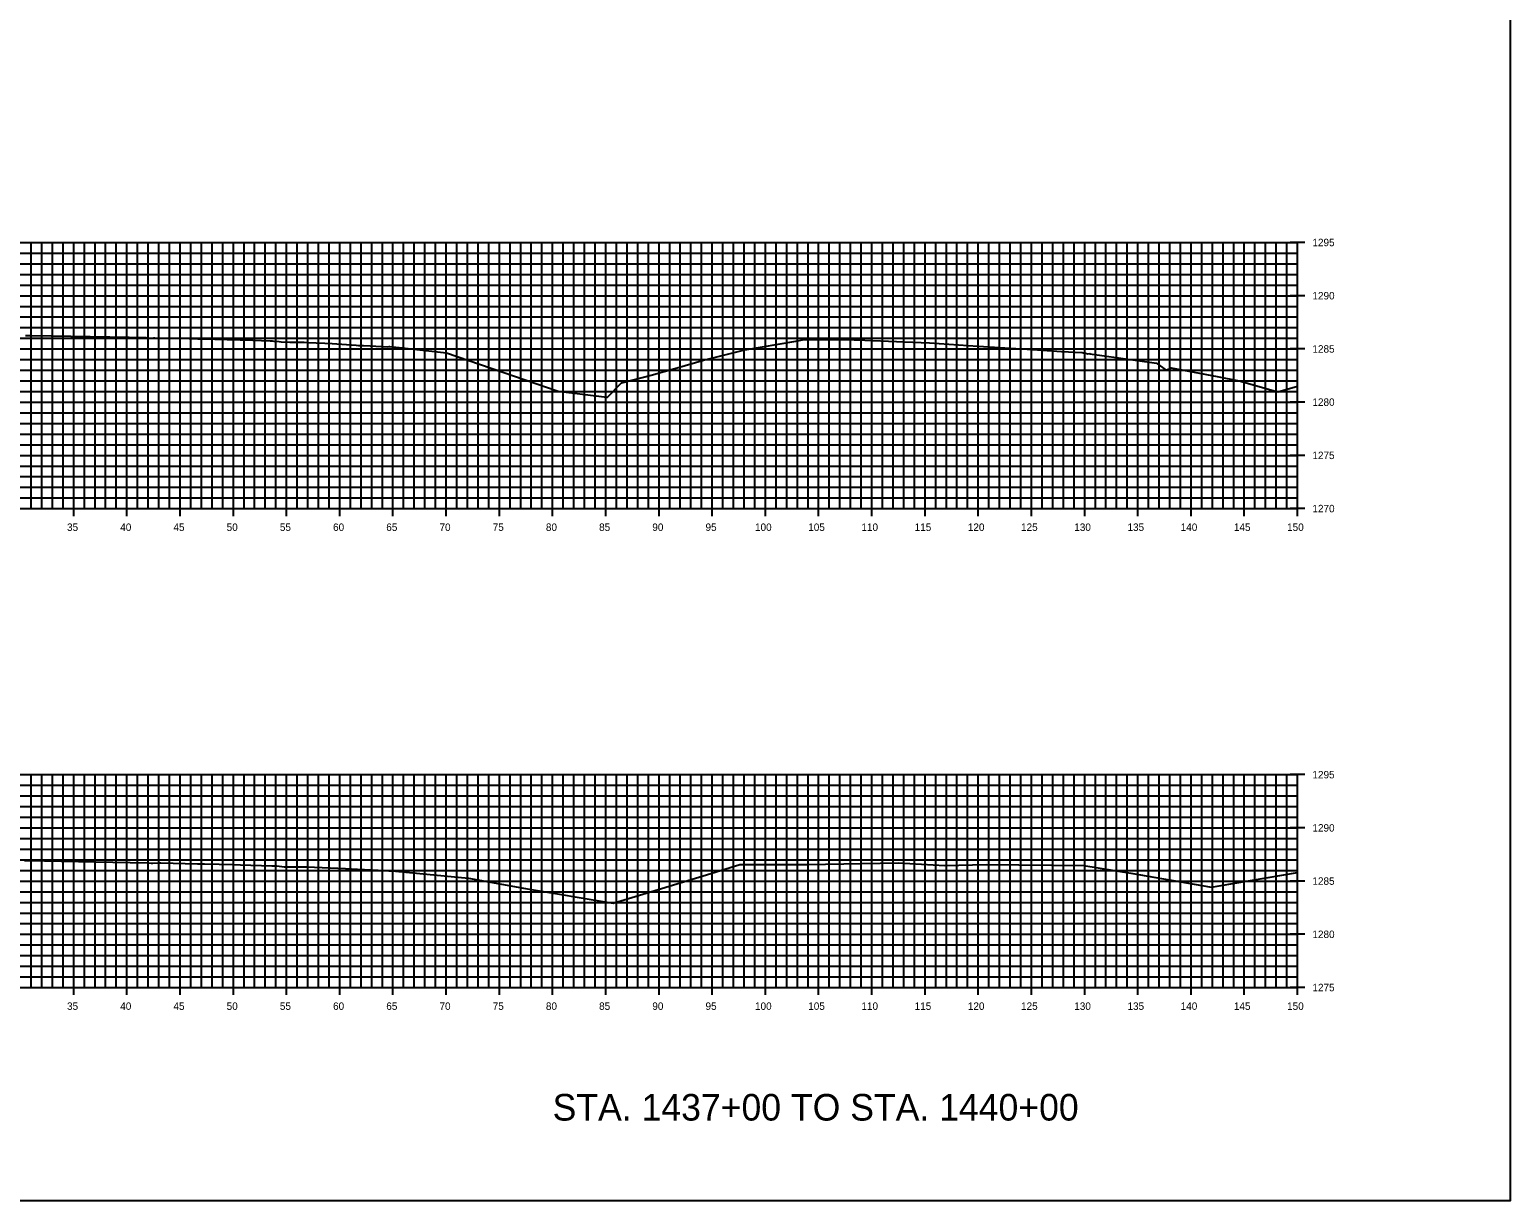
# Model space of a CAD drawing. Extents: x 674939 to 678919, y 750652 to 765176.
# Drawn here: x 678779.4 to 678918.5, y 758742.6 to 758852.6 of the extents above; entities that cross this region are included whole.
import ezdxf

# ---------------------------------------------------------------- set-up
doc = ezdxf.new("R2010")
doc.units = 0
for name, color, linetype in [('R_Axis', 7, 'Continuous'), ('R_Axis Annot', 7, 'Continuous'), ('R_Draft', 7, 'Continuous'), ('R_Exist Surface', 7, 'Continuous'), ('R_Grid', 7, 'Continuous'), ('R_No Plot', 7, 'Continuous')]:
    doc.layers.add(name, color=color, linetype=linetype)

msp = doc.modelspace()

# ---------------------------------------------------------------- linework, layer by layer
at = {"layer": 'R_Axis'}
for p, q in [((678899.23, 758832.55), (678897.83, 758832.55)), ((678898.53, 758807.55), (678898.53, 758832.55)), ((678899.23, 758827.55), (678897.83, 758827.55)), ((678899.23, 758822.55), (678897.83, 758822.55)), ((678899.23, 758817.55), (678897.83, 758817.55)), ((678899.23, 758812.55), (678897.83, 758812.55)), ((678598.53, 758807.55), (678898.53, 758807.55)), ((678783.53, 758806.85), (678783.53, 758808.25)), ((678788.53, 758806.85), (678788.53, 758808.25)), ((678793.53, 758806.85), (678793.53, 758808.25)), ((678798.53, 758806.85), (678798.53, 758808.25)), ((678803.53, 758806.85), (678803.53, 758808.25)), ((678808.53, 758806.85), (678808.53, 758808.25)), ((678813.53, 758806.85), (678813.53, 758808.25)), ((678818.53, 758806.85), (678818.53, 758808.25)), ((678823.53, 758806.85), (678823.53, 758808.25)), ((678828.53, 758806.85), (678828.53, 758808.25)), ((678833.53, 758806.85), (678833.53, 758808.25)), ((678838.53, 758806.85), (678838.53, 758808.25)), ((678843.53, 758806.85), (678843.53, 758808.25)), ((678848.53, 758806.85), (678848.53, 758808.25)), ((678853.53, 758806.85), (678853.53, 758808.25)), ((678858.53, 758806.85), (678858.53, 758808.25)), ((678863.53, 758806.85), (678863.53, 758808.25)), ((678868.53, 758806.85), (678868.53, 758808.25)), ((678873.53, 758806.85), (678873.53, 758808.25)), ((678878.53, 758806.85), (678878.53, 758808.25)), ((678883.53, 758806.85), (678883.53, 758808.25)), ((678888.53, 758806.85), (678888.53, 758808.25)), ((678893.53, 758806.85), (678893.53, 758808.25)), ((678899.23, 758807.55), (678897.83, 758807.55)), ((678898.53, 758806.85), (678898.53, 758808.25)), ((678899.23, 758782.55), (678897.83, 758782.55)), ((678898.53, 758762.55), (678898.53, 758782.55)), ((678899.23, 758777.55), (678897.83, 758777.55)), ((678899.23, 758772.55), (678897.83, 758772.55)), ((678899.23, 758767.55), (678897.83, 758767.55)), ((678783.53, 758761.85), (678783.53, 758763.25)), ((678788.53, 758761.85), (678788.53, 758763.25)), ((678793.53, 758761.85), (678793.53, 758763.25)), ((678798.53, 758761.85), (678798.53, 758763.25)), ((678803.53, 758761.85), (678803.53, 758763.25)), ((678808.53, 758761.85), (678808.53, 758763.25)), ((678813.53, 758761.85), (678813.53, 758763.25)), ((678818.53, 758761.85), (678818.53, 758763.25)), ((678823.53, 758761.85), (678823.53, 758763.25)), ((678828.53, 758761.85), (678828.53, 758763.25)), ((678833.53, 758761.85), (678833.53, 758763.25)), ((678838.53, 758761.85), (678838.53, 758763.25)), ((678843.53, 758761.85), (678843.53, 758763.25)), ((678848.53, 758761.85), (678848.53, 758763.25)), ((678853.53, 758761.85), (678853.53, 758763.25)), ((678858.53, 758761.85), (678858.53, 758763.25)), ((678863.53, 758761.85), (678863.53, 758763.25)), ((678868.53, 758761.85), (678868.53, 758763.25)), ((678873.53, 758761.85), (678873.53, 758763.25)), ((678878.53, 758761.85), (678878.53, 758763.25)), ((678883.53, 758761.85), (678883.53, 758763.25)), ((678888.53, 758761.85), (678888.53, 758763.25)), ((678893.53, 758761.85), (678893.53, 758763.25)), ((678898.53, 758761.85), (678898.53, 758763.25)), ((678598.53, 758762.55), (678898.53, 758762.55)), ((678899.23, 758762.55), (678897.83, 758762.55))]:
    msp.add_line(p, q, dxfattribs=at)
at = {"layer": 'R_Exist Surface'}
for points in [[(678778.99, 758823.8), (678779.58, 758823.8), (678788.75, 758823.64), (678790.31, 758823.61), (678790.39, 758823.6), (678790.55, 758823.55), (678791.04, 758823.59), (678791.15, 758823.6), (678794.37, 758823.52), (678795.19, 758823.5), (678796.8, 758823.48), (678797.94, 758823.45), (678800.35, 758823.37), (678801.99, 758823.3), (678802.19, 758823.3), (678802.32, 758823.29), (678802.35, 758823.29), (678802.84, 758823.24), (678803.03, 758823.22), (678803.84, 758823.2), (678804.23, 758823.19), (678805.19, 758823.18), (678805.51, 758823.16), (678807.12, 758823.09), (678807.83, 758823.05), (678810.08, 758822.89), (678810.28, 758822.88), (678810.76, 758822.87), (678811.39, 758822.84), (678812.99, 758822.75), (678813.17, 758822.78), (678813.19, 758822.78), (678813.19, 758822.77), (678814.12, 758822.68), (678818.57, 758822.18), (678829.04, 758818.58), (678833.63, 758818.03), (678833.68, 758818.02), (678833.69, 758818.02), (678835.01, 758819.37), (678837.79, 758820.1), (678840.23, 758820.76), (678842.7, 758821.48), (678846.59, 758822.46), (678851.39, 758823.29), (678852.02, 758823.42), (678852.16, 758823.43), (678852.32, 758823.44), (678853.93, 758823.44), (678855.62, 758823.43), (678856.88, 758823.41), (678856.99, 758823.41), (678857.13, 758823.41), (678861.61, 758823.22), (678863.95, 758823.12), (678868.49, 758822.82), (678870.6, 758822.68), (678871.51, 758822.62), (678872.64, 758822.55), (678872.67, 758822.55), (678874.58, 758822.43), (678876.35, 758822.32), (678878.3, 758822.2), (678878.5, 758822.16), (678878.61, 758822.15), (678878.84, 758822.09), (678879.01, 758822.11), (678879.01, 758822.09), (678881.72, 758821.72), (678885.29, 758821.22), (678886.18, 758820.55), (678886.66, 758820.77), (678890.97, 758819.96), (678893.05, 758819.54), (678896.67, 758818.51), (678898.53, 758819.04)], [(678778.89, 758774.49), (678780.79, 758774.45), (678782.36, 758774.42), (678790.46, 758774.28), (678790.81, 758774.24), (678790.95, 758774.24), (678791.46, 758774.27), (678791.71, 758774.26), (678795.16, 758774.18), (678795.38, 758774.18), (678795.82, 758774.17), (678798.58, 758774.11), (678799.2, 758774.09), (678802.14, 758773.99), (678802.46, 758773.98), (678802.47, 758773.98), (678802.49, 758773.98), (678802.6, 758773.97), (678803.29, 758773.9), (678803.54, 758773.9), (678805.44, 758773.88), (678809.07, 758773.72), (678810.2, 758773.66), (678812.8, 758773.54), (678813.48, 758773.49), (678813.48, 758773.49), (678813.48, 758773.49), (678813.48, 758773.49), (678813.48, 758773.52), (678813.76, 758773.49), (678820.63, 758772.81), (678825.99, 758771.86), (678834.22, 758770.49), (678842.99, 758773.15), (678846.12, 758774.11), (678852.49, 758774.1), (678860.99, 758774.27), (678865.4, 758774.03), (678869.31, 758774.1), (678878.45, 758774.01), (678882.87, 758773.28), (678890.46, 758771.97), (678891.17, 758772.09), (678898.53, 758773.35)]]:
    msp.add_lwpolyline(points, dxfattribs=at)
at = {"layer": 'R_Grid'}
for p, q in [((678598.53, 758832.55), (678898.53, 758832.55)), ((678779.53, 758807.55), (678779.53, 758832.55)), ((678780.53, 758807.55), (678780.53, 758832.55)), ((678781.53, 758807.55), (678781.53, 758832.55)), ((678782.53, 758807.55), (678782.53, 758832.55)), ((678783.53, 758807.55), (678783.53, 758832.55)), ((678784.53, 758807.55), (678784.53, 758832.55)), ((678785.53, 758807.55), (678785.53, 758832.55)), ((678786.53, 758807.55), (678786.53, 758832.55)), ((678787.53, 758807.55), (678787.53, 758832.55)), ((678788.53, 758807.55), (678788.53, 758832.55)), ((678789.53, 758807.55), (678789.53, 758832.55)), ((678790.53, 758807.55), (678790.53, 758832.55)), ((678791.53, 758807.55), (678791.53, 758832.55)), ((678792.53, 758807.55), (678792.53, 758832.55)), ((678793.53, 758807.55), (678793.53, 758832.55)), ((678794.53, 758807.55), (678794.53, 758832.55)), ((678795.53, 758807.55), (678795.53, 758832.55)), ((678796.53, 758807.55), (678796.53, 758832.55)), ((678797.53, 758807.55), (678797.53, 758832.55)), ((678798.53, 758807.55), (678798.53, 758832.55)), ((678799.53, 758807.55), (678799.53, 758832.55)), ((678800.53, 758807.55), (678800.53, 758832.55)), ((678801.53, 758807.55), (678801.53, 758832.55)), ((678802.53, 758807.55), (678802.53, 758832.55)), ((678803.53, 758807.55), (678803.53, 758832.55)), ((678804.53, 758807.55), (678804.53, 758832.55)), ((678805.53, 758807.55), (678805.53, 758832.55)), ((678806.53, 758807.55), (678806.53, 758832.55)), ((678807.53, 758807.55), (678807.53, 758832.55)), ((678808.53, 758807.55), (678808.53, 758832.55)), ((678809.53, 758807.55), (678809.53, 758832.55)), ((678810.53, 758807.55), (678810.53, 758832.55)), ((678811.53, 758807.55), (678811.53, 758832.55)), ((678812.53, 758807.55), (678812.53, 758832.55)), ((678813.53, 758807.55), (678813.53, 758832.55)), ((678814.53, 758807.55), (678814.53, 758832.55)), ((678815.53, 758807.55), (678815.53, 758832.55)), ((678816.53, 758807.55), (678816.53, 758832.55)), ((678817.53, 758807.55), (678817.53, 758832.55)), ((678818.53, 758807.55), (678818.53, 758832.55)), ((678819.53, 758807.55), (678819.53, 758832.55)), ((678820.53, 758807.55), (678820.53, 758832.55)), ((678821.53, 758807.55), (678821.53, 758832.55)), ((678822.53, 758807.55), (678822.53, 758832.55)), ((678823.53, 758807.55), (678823.53, 758832.55)), ((678824.53, 758807.55), (678824.53, 758832.55)), ((678825.53, 758807.55), (678825.53, 758832.55)), ((678826.53, 758807.55), (678826.53, 758832.55)), ((678827.53, 758807.55), (678827.53, 758832.55)), ((678828.53, 758807.55), (678828.53, 758832.55)), ((678829.53, 758807.55), (678829.53, 758832.55)), ((678830.53, 758807.55), (678830.53, 758832.55)), ((678831.53, 758807.55), (678831.53, 758832.55)), ((678832.53, 758807.55), (678832.53, 758832.55)), ((678833.53, 758807.55), (678833.53, 758832.55)), ((678834.53, 758807.55), (678834.53, 758832.55)), ((678835.53, 758807.55), (678835.53, 758832.55)), ((678836.53, 758807.55), (678836.53, 758832.55)), ((678837.53, 758807.55), (678837.53, 758832.55)), ((678838.53, 758807.55), (678838.53, 758832.55)), ((678839.53, 758807.55), (678839.53, 758832.55)), ((678840.53, 758807.55), (678840.53, 758832.55)), ((678841.53, 758807.55), (678841.53, 758832.55)), ((678842.53, 758807.55), (678842.53, 758832.55)), ((678843.53, 758807.55), (678843.53, 758832.55)), ((678844.53, 758807.55), (678844.53, 758832.55)), ((678845.53, 758807.55), (678845.53, 758832.55)), ((678846.53, 758807.55), (678846.53, 758832.55)), ((678847.53, 758807.55), (678847.53, 758832.55)), ((678848.53, 758807.55), (678848.53, 758832.55)), ((678849.53, 758807.55), (678849.53, 758832.55)), ((678850.53, 758807.55), (678850.53, 758832.55)), ((678851.53, 758807.55), (678851.53, 758832.55)), ((678852.53, 758807.55), (678852.53, 758832.55)), ((678853.53, 758807.55), (678853.53, 758832.55)), ((678854.53, 758807.55), (678854.53, 758832.55)), ((678855.53, 758807.55), (678855.53, 758832.55)), ((678856.53, 758807.55), (678856.53, 758832.55)), ((678857.53, 758807.55), (678857.53, 758832.55)), ((678858.53, 758807.55), (678858.53, 758832.55)), ((678859.53, 758807.55), (678859.53, 758832.55)), ((678860.53, 758807.55), (678860.53, 758832.55)), ((678861.53, 758807.55), (678861.53, 758832.55)), ((678862.53, 758807.55), (678862.53, 758832.55)), ((678863.53, 758807.55), (678863.53, 758832.55)), ((678864.53, 758807.55), (678864.53, 758832.55)), ((678865.53, 758807.55), (678865.53, 758832.55)), ((678866.53, 758807.55), (678866.53, 758832.55)), ((678867.53, 758807.55), (678867.53, 758832.55)), ((678868.53, 758807.55), (678868.53, 758832.55)), ((678869.53, 758807.55), (678869.53, 758832.55)), ((678870.53, 758807.55), (678870.53, 758832.55)), ((678871.53, 758807.55), (678871.53, 758832.55)), ((678872.53, 758807.55), (678872.53, 758832.55)), ((678873.53, 758807.55), (678873.53, 758832.55)), ((678874.53, 758807.55), (678874.53, 758832.55)), ((678875.53, 758807.55), (678875.53, 758832.55)), ((678876.53, 758807.55), (678876.53, 758832.55)), ((678877.53, 758807.55), (678877.53, 758832.55)), ((678878.53, 758807.55), (678878.53, 758832.55)), ((678879.53, 758807.55), (678879.53, 758832.55)), ((678880.53, 758807.55), (678880.53, 758832.55)), ((678881.53, 758807.55), (678881.53, 758832.55)), ((678882.53, 758807.55), (678882.53, 758832.55)), ((678883.53, 758807.55), (678883.53, 758832.55)), ((678884.53, 758807.55), (678884.53, 758832.55)), ((678885.53, 758807.55), (678885.53, 758832.55)), ((678886.53, 758807.55), (678886.53, 758832.55)), ((678887.53, 758807.55), (678887.53, 758832.55)), ((678888.53, 758807.55), (678888.53, 758832.55)), ((678889.53, 758807.55), (678889.53, 758832.55)), ((678890.53, 758807.55), (678890.53, 758832.55)), ((678891.53, 758807.55), (678891.53, 758832.55)), ((678892.53, 758807.55), (678892.53, 758832.55)), ((678893.53, 758807.55), (678893.53, 758832.55)), ((678894.53, 758807.55), (678894.53, 758832.55)), ((678895.53, 758807.55), (678895.53, 758832.55)), ((678896.53, 758807.55), (678896.53, 758832.55)), ((678897.53, 758807.55), (678897.53, 758832.55)), ((678898.53, 758807.55), (678898.53, 758832.55)), ((678598.53, 758831.55), (678898.53, 758831.55)), ((678598.53, 758830.55), (678898.53, 758830.55)), ((678598.53, 758829.55), (678898.53, 758829.55)), ((678598.53, 758828.55), (678898.53, 758828.55)), ((678598.53, 758827.55), (678898.53, 758827.55)), ((678598.53, 758826.55), (678898.53, 758826.55)), ((678598.53, 758825.55), (678898.53, 758825.55)), ((678598.53, 758824.55), (678898.53, 758824.55)), ((678598.53, 758823.55), (678898.53, 758823.55)), ((678598.53, 758822.55), (678898.53, 758822.55)), ((678598.53, 758821.55), (678898.53, 758821.55)), ((678598.53, 758820.55), (678898.53, 758820.55)), ((678598.53, 758819.55), (678898.53, 758819.55)), ((678598.53, 758818.55), (678898.53, 758818.55)), ((678598.53, 758817.55), (678898.53, 758817.55)), ((678598.53, 758816.55), (678898.53, 758816.55)), ((678598.53, 758815.55), (678898.53, 758815.55)), ((678598.53, 758814.55), (678898.53, 758814.55)), ((678598.53, 758813.55), (678898.53, 758813.55)), ((678598.53, 758812.55), (678898.53, 758812.55)), ((678598.53, 758811.55), (678898.53, 758811.55)), ((678598.53, 758810.55), (678898.53, 758810.55)), ((678598.53, 758809.55), (678898.53, 758809.55)), ((678598.53, 758808.55), (678898.53, 758808.55)), ((678598.53, 758807.55), (678898.53, 758807.55)), ((678598.53, 758782.55), (678898.53, 758782.55)), ((678779.53, 758762.55), (678779.53, 758782.55)), ((678780.53, 758762.55), (678780.53, 758782.55)), ((678781.53, 758762.55), (678781.53, 758782.55)), ((678782.53, 758762.55), (678782.53, 758782.55)), ((678783.53, 758762.55), (678783.53, 758782.55)), ((678784.53, 758762.55), (678784.53, 758782.55)), ((678785.53, 758762.55), (678785.53, 758782.55)), ((678786.53, 758762.55), (678786.53, 758782.55)), ((678787.53, 758762.55), (678787.53, 758782.55)), ((678788.53, 758762.55), (678788.53, 758782.55)), ((678789.53, 758762.55), (678789.53, 758782.55)), ((678790.53, 758762.55), (678790.53, 758782.55)), ((678791.53, 758762.55), (678791.53, 758782.55)), ((678792.53, 758762.55), (678792.53, 758782.55)), ((678793.53, 758762.55), (678793.53, 758782.55)), ((678794.53, 758762.55), (678794.53, 758782.55)), ((678795.53, 758762.55), (678795.53, 758782.55)), ((678796.53, 758762.55), (678796.53, 758782.55)), ((678797.53, 758762.55), (678797.53, 758782.55)), ((678798.53, 758762.55), (678798.53, 758782.55)), ((678799.53, 758762.55), (678799.53, 758782.55)), ((678800.53, 758762.55), (678800.53, 758782.55)), ((678801.53, 758762.55), (678801.53, 758782.55)), ((678802.53, 758762.55), (678802.53, 758782.55)), ((678803.53, 758762.55), (678803.53, 758782.55)), ((678804.53, 758762.55), (678804.53, 758782.55)), ((678805.53, 758762.55), (678805.53, 758782.55)), ((678806.53, 758762.55), (678806.53, 758782.55)), ((678807.53, 758762.55), (678807.53, 758782.55)), ((678808.53, 758762.55), (678808.53, 758782.55)), ((678809.53, 758762.55), (678809.53, 758782.55)), ((678810.53, 758762.55), (678810.53, 758782.55)), ((678811.53, 758762.55), (678811.53, 758782.55)), ((678812.53, 758762.55), (678812.53, 758782.55)), ((678813.53, 758762.55), (678813.53, 758782.55)), ((678814.53, 758762.55), (678814.53, 758782.55)), ((678815.53, 758762.55), (678815.53, 758782.55)), ((678816.53, 758762.55), (678816.53, 758782.55)), ((678817.53, 758762.55), (678817.53, 758782.55)), ((678818.53, 758762.55), (678818.53, 758782.55)), ((678819.53, 758762.55), (678819.53, 758782.55)), ((678820.53, 758762.55), (678820.53, 758782.55)), ((678821.53, 758762.55), (678821.53, 758782.55)), ((678822.53, 758762.55), (678822.53, 758782.55)), ((678823.53, 758762.55), (678823.53, 758782.55)), ((678824.53, 758762.55), (678824.53, 758782.55)), ((678825.53, 758762.55), (678825.53, 758782.55)), ((678826.53, 758762.55), (678826.53, 758782.55)), ((678827.53, 758762.55), (678827.53, 758782.55)), ((678828.53, 758762.55), (678828.53, 758782.55)), ((678829.53, 758762.55), (678829.53, 758782.55)), ((678830.53, 758762.55), (678830.53, 758782.55)), ((678831.53, 758762.55), (678831.53, 758782.55)), ((678832.53, 758762.55), (678832.53, 758782.55)), ((678833.53, 758762.55), (678833.53, 758782.55)), ((678834.53, 758762.55), (678834.53, 758782.55)), ((678835.53, 758762.55), (678835.53, 758782.55)), ((678836.53, 758762.55), (678836.53, 758782.55)), ((678837.53, 758762.55), (678837.53, 758782.55)), ((678838.53, 758762.55), (678838.53, 758782.55)), ((678839.53, 758762.55), (678839.53, 758782.55)), ((678840.53, 758762.55), (678840.53, 758782.55)), ((678841.53, 758762.55), (678841.53, 758782.55)), ((678842.53, 758762.55), (678842.53, 758782.55)), ((678843.53, 758762.55), (678843.53, 758782.55)), ((678844.53, 758762.55), (678844.53, 758782.55)), ((678845.53, 758762.55), (678845.53, 758782.55)), ((678846.53, 758762.55), (678846.53, 758782.55)), ((678847.53, 758762.55), (678847.53, 758782.55)), ((678848.53, 758762.55), (678848.53, 758782.55)), ((678849.53, 758762.55), (678849.53, 758782.55)), ((678850.53, 758762.55), (678850.53, 758782.55)), ((678851.53, 758762.55), (678851.53, 758782.55)), ((678852.53, 758762.55), (678852.53, 758782.55)), ((678853.53, 758762.55), (678853.53, 758782.55)), ((678854.53, 758762.55), (678854.53, 758782.55)), ((678855.53, 758762.55), (678855.53, 758782.55)), ((678856.53, 758762.55), (678856.53, 758782.55)), ((678857.53, 758762.55), (678857.53, 758782.55)), ((678858.53, 758762.55), (678858.53, 758782.55)), ((678859.53, 758762.55), (678859.53, 758782.55)), ((678860.53, 758762.55), (678860.53, 758782.55)), ((678861.53, 758762.55), (678861.53, 758782.55)), ((678862.53, 758762.55), (678862.53, 758782.55)), ((678863.53, 758762.55), (678863.53, 758782.55)), ((678864.53, 758762.55), (678864.53, 758782.55)), ((678865.53, 758762.55), (678865.53, 758782.55)), ((678866.53, 758762.55), (678866.53, 758782.55)), ((678867.53, 758762.55), (678867.53, 758782.55)), ((678868.53, 758762.55), (678868.53, 758782.55)), ((678869.53, 758762.55), (678869.53, 758782.55)), ((678870.53, 758762.55), (678870.53, 758782.55)), ((678871.53, 758762.55), (678871.53, 758782.55)), ((678872.53, 758762.55), (678872.53, 758782.55)), ((678873.53, 758762.55), (678873.53, 758782.55)), ((678874.53, 758762.55), (678874.53, 758782.55)), ((678875.53, 758762.55), (678875.53, 758782.55)), ((678876.53, 758762.55), (678876.53, 758782.55)), ((678877.53, 758762.55), (678877.53, 758782.55)), ((678878.53, 758762.55), (678878.53, 758782.55)), ((678879.53, 758762.55), (678879.53, 758782.55)), ((678880.53, 758762.55), (678880.53, 758782.55)), ((678881.53, 758762.55), (678881.53, 758782.55)), ((678882.53, 758762.55), (678882.53, 758782.55)), ((678883.53, 758762.55), (678883.53, 758782.55)), ((678884.53, 758762.55), (678884.53, 758782.55)), ((678885.53, 758762.55), (678885.53, 758782.55)), ((678886.53, 758762.55), (678886.53, 758782.55)), ((678887.53, 758762.55), (678887.53, 758782.55)), ((678888.53, 758762.55), (678888.53, 758782.55)), ((678889.53, 758762.55), (678889.53, 758782.55)), ((678890.53, 758762.55), (678890.53, 758782.55)), ((678891.53, 758762.55), (678891.53, 758782.55)), ((678892.53, 758762.55), (678892.53, 758782.55)), ((678893.53, 758762.55), (678893.53, 758782.55)), ((678894.53, 758762.55), (678894.53, 758782.55)), ((678895.53, 758762.55), (678895.53, 758782.55)), ((678896.53, 758762.55), (678896.53, 758782.55)), ((678897.53, 758762.55), (678897.53, 758782.55)), ((678898.53, 758762.55), (678898.53, 758782.55)), ((678598.53, 758781.55), (678898.53, 758781.55)), ((678598.53, 758780.55), (678898.53, 758780.55)), ((678598.53, 758779.55), (678898.53, 758779.55)), ((678598.53, 758778.55), (678898.53, 758778.55)), ((678598.53, 758777.55), (678898.53, 758777.55)), ((678598.53, 758776.55), (678898.53, 758776.55)), ((678598.53, 758775.55), (678898.53, 758775.55)), ((678598.53, 758774.55), (678898.53, 758774.55)), ((678598.53, 758773.55), (678898.53, 758773.55)), ((678598.53, 758772.55), (678898.53, 758772.55)), ((678598.53, 758771.55), (678898.53, 758771.55)), ((678598.53, 758770.55), (678898.53, 758770.55)), ((678598.53, 758769.55), (678898.53, 758769.55)), ((678598.53, 758768.55), (678898.53, 758768.55)), ((678598.53, 758767.55), (678898.53, 758767.55)), ((678598.53, 758766.55), (678898.53, 758766.55)), ((678598.53, 758765.55), (678898.53, 758765.55)), ((678598.53, 758764.55), (678898.53, 758764.55)), ((678598.53, 758763.55), (678898.53, 758763.55)), ((678598.53, 758762.55), (678898.53, 758762.55))]:
    msp.add_line(p, q, dxfattribs=at)
at = {"layer": 'R_No Plot'}
msp.add_lwpolyline([(678578.53, 758742.55), (678918.53, 758742.55), (678918.53, 758962.55), (678578.53, 758962.55)], close=True, dxfattribs=at)

# ---------------------------------------------------------------- texts
at = {"layer": 'R_Axis Annot'}
for s, p in [('1295', (678899.93, 758832.2)), ('1290', (678899.93, 758827.2)), ('1285', (678899.93, 758822.2)), ('1280', (678899.93, 758817.2)), ('1275', (678899.93, 758812.2)), ('1270', (678899.93, 758807.2)), ('35', (678782.9, 758805.45)), ('40', (678787.9, 758805.45)), ('45', (678792.9, 758805.45)), ('50', (678797.9, 758805.45)), ('55', (678802.9, 758805.45)), ('60', (678807.9, 758805.45)), ('65', (678812.9, 758805.45)), ('70', (678817.9, 758805.45)), ('75', (678822.9, 758805.45)), ('80', (678827.9, 758805.45)), ('85', (678832.9, 758805.45)), ('90', (678837.9, 758805.45)), ('95', (678842.9, 758805.45)), ('100', (678847.55, 758805.45)), ('105', (678852.55, 758805.45)), ('110', (678857.55, 758805.45)), ('115', (678862.55, 758805.45)), ('120', (678867.55, 758805.45)), ('125', (678872.55, 758805.45)), ('130', (678877.55, 758805.45)), ('135', (678882.55, 758805.45)), ('140', (678887.55, 758805.45)), ('145', (678892.55, 758805.45)), ('150', (678897.55, 758805.45)), ('1295', (678899.93, 758782.2)), ('1290', (678899.93, 758777.2)), ('1285', (678899.93, 758772.2)), ('1280', (678899.93, 758767.2)), ('1275', (678899.93, 758762.2)), ('35', (678782.9, 758760.45)), ('40', (678787.9, 758760.45)), ('45', (678792.9, 758760.45)), ('50', (678797.9, 758760.45)), ('55', (678802.9, 758760.45)), ('60', (678807.9, 758760.45)), ('65', (678812.9, 758760.45)), ('70', (678817.9, 758760.45)), ('75', (678822.9, 758760.45)), ('80', (678827.9, 758760.45)), ('85', (678832.9, 758760.45)), ('90', (678837.9, 758760.45)), ('95', (678842.9, 758760.45)), ('100', (678847.55, 758760.45)), ('105', (678852.55, 758760.45)), ('110', (678857.55, 758760.45)), ('115', (678862.55, 758760.45)), ('120', (678867.55, 758760.45)), ('125', (678872.55, 758760.45)), ('130', (678877.55, 758760.45)), ('135', (678882.55, 758760.45)), ('140', (678887.55, 758760.45)), ('145', (678892.55, 758760.45)), ('150', (678897.55, 758760.45))]:
    msp.add_text(s, height=0.7, dxfattribs=at).set_placement(p)
at = {"layer": 'R_Draft'}
msp.add_text('STA. 1437+00 TO STA. 1440+00', height=2.5, dxfattribs=at).set_placement((678828.53, 758750.05))

doc.saveas('drawing.dxf')
